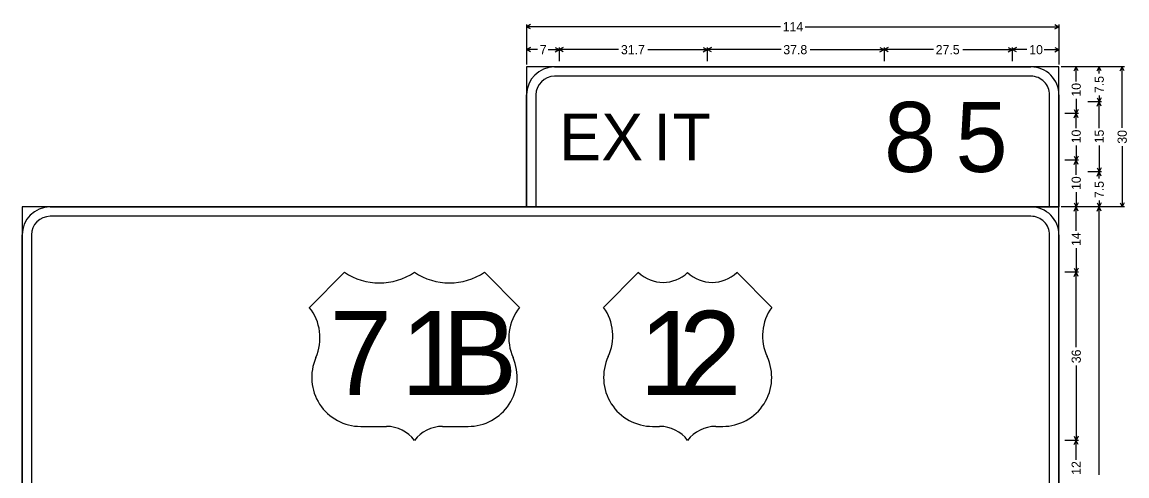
# Model space of a CAD drawing. Extents: x 667331 to 731245, y 738830 to 753817.
# Drawn here: x 730198.2 to 730624, y 749856.4 to 750031.3 of the extents above; entities that cross this region are included whole.
import ezdxf

# ---------------------------------------------------------------- set-up
doc = ezdxf.new("R2010")
doc.units = 0
doc.layers.add('R_SIGN', color=7, linetype='Continuous')

msp = doc.modelspace()

# ---------------------------------------------------------------- linework, layer by layer
at = {"layer": 'R_SIGN'}
for p, q in [((730392.6, 750030.44), (730392.6, 750014.94)), ((730394.18, 750030.34), (730392.6, 750029.55)), ((730490.44, 750029.55), (730392.6, 750029.55)), ((730394.18, 750028.76), (730392.6, 750029.55)), ((730499.95, 750029.55), (730597.8, 750029.55)), ((730596.21, 750030.34), (730597.8, 750029.55)), ((730596.21, 750028.76), (730597.8, 750029.55)), ((730597.8, 750030.44), (730597.8, 750014.94)), ((730392.6, 750021.58), (730392.6, 750016.27)), ((730394.18, 750021.49), (730392.6, 750020.7)), ((730396.81, 750020.7), (730392.6, 750020.7)), ((730394.18, 750019.9), (730392.6, 750020.7)), ((730400.98, 750020.7), (730405.2, 750020.7)), ((730403.61, 750021.49), (730405.2, 750020.7)), ((730403.61, 750019.9), (730405.2, 750020.7)), ((730405.2, 750021.58), (730405.2, 750016.27)), ((730406.78, 750021.49), (730405.2, 750020.7)), ((730428.09, 750020.7), (730405.2, 750020.7)), ((730406.78, 750019.9), (730405.2, 750020.7)), ((730439.36, 750020.7), (730462.26, 750020.7)), ((730460.67, 750021.49), (730462.26, 750020.7)), ((730460.67, 750019.9), (730462.26, 750020.7)), ((730462.26, 750021.58), (730462.26, 750016.27)), ((730463.84, 750021.49), (730462.26, 750020.7)), ((730490.68, 750020.7), (730462.26, 750020.7)), ((730463.84, 750019.9), (730462.26, 750020.7)), ((730501.97, 750020.7), (730530.39, 750020.7)), ((730528.8, 750021.49), (730530.39, 750020.7)), ((730528.8, 750019.9), (730530.39, 750020.7)), ((730530.39, 750021.58), (730530.39, 750016.27)), ((730531.97, 750021.49), (730530.39, 750020.7)), ((730549.41, 750020.7), (730530.39, 750020.7)), ((730531.97, 750019.9), (730530.39, 750020.7)), ((730560.77, 750020.7), (730579.8, 750020.7)), ((730578.21, 750021.49), (730579.8, 750020.7)), ((730578.21, 750019.9), (730579.8, 750020.7)), ((730579.8, 750021.58), (730579.8, 750016.27)), ((730579.8, 750021.58), (730579.8, 750016.27)), ((730581.38, 750021.49), (730579.8, 750020.7)), ((730585.45, 750020.7), (730579.8, 750020.7)), ((730581.38, 750019.9), (730579.8, 750020.7)), ((730592.14, 750020.7), (730597.8, 750020.7)), ((730596.21, 750021.49), (730597.8, 750020.7)), ((730596.21, 750019.9), (730597.8, 750020.7)), ((730597.8, 750021.58), (730597.8, 750016.27)), ((730623.04, 750014.05), (730598.68, 750014.05)), ((730605.33, 750014.05), (730600.01, 750014.05)), ((730603.65, 750012.47), (730604.44, 750014.05)), ((730604.44, 750008.4), (730604.44, 750014.05)), ((730605.23, 750012.47), (730604.44, 750014.05)), ((730614.18, 750014.05), (730608.87, 750014.05)), ((730612.51, 750012.47), (730613.3, 750014.05)), ((730613.3, 750011.53), (730613.3, 750014.05)), ((730614.09, 750012.47), (730613.3, 750014.05)), ((730621.36, 750012.47), (730622.16, 750014.05)), ((730622.16, 749990.55), (730622.16, 750014.05)), ((730622.95, 750012.47), (730622.16, 750014.05)), ((730604.44, 750001.71), (730604.44, 749996.05)), ((730614.18, 750000.55), (730608.87, 750000.55)), ((730612.51, 750002.14), (730613.3, 750000.55)), ((730612.51, 749998.97), (730613.3, 750000.55)), ((730613.3, 750003.08), (730613.3, 750000.55)), ((730614.09, 750002.14), (730613.3, 750000.55)), ((730613.3, 749990.4), (730613.3, 750000.55)), ((730614.09, 749998.97), (730613.3, 750000.55)), ((730605.33, 749996.05), (730600.01, 749996.05)), ((730603.65, 749997.64), (730604.44, 749996.05)), ((730603.65, 749994.47), (730604.44, 749996.05)), ((730605.23, 749997.64), (730604.44, 749996.05)), ((730604.44, 749990.4), (730604.44, 749996.05)), ((730605.23, 749994.47), (730604.44, 749996.05)), ((730604.44, 749983.71), (730604.44, 749978.05)), ((730613.3, 749983.7), (730613.3, 749973.55)), ((730622.16, 749983.55), (730622.16, 749960.05)), ((730605.33, 749978.05), (730600.01, 749978.05)), ((730605.33, 749978.05), (730600.01, 749978.05)), ((730603.65, 749979.64), (730604.44, 749978.05)), ((730603.65, 749976.47), (730604.44, 749978.05)), ((730605.23, 749979.64), (730604.44, 749978.05)), ((730604.44, 749972.4), (730604.44, 749978.05)), ((730605.23, 749976.47), (730604.44, 749978.05)), ((730612.51, 749975.14), (730613.3, 749973.55)), ((730614.09, 749975.14), (730613.3, 749973.55)), ((730614.18, 749973.55), (730608.87, 749973.55)), ((730614.18, 749973.55), (730608.87, 749973.55)), ((730612.51, 749971.97), (730613.3, 749973.55)), ((730613.3, 749971.03), (730613.3, 749973.55)), ((730614.09, 749971.97), (730613.3, 749973.55)), ((730604.44, 749965.71), (730604.44, 749960.05)), ((730603.65, 749961.64), (730604.44, 749960.05)), ((730605.23, 749961.64), (730604.44, 749960.05)), ((730612.51, 749961.64), (730613.3, 749960.05)), ((730613.3, 749962.58), (730613.3, 749960.05)), ((730614.09, 749961.64), (730613.3, 749960.05)), ((730621.36, 749961.64), (730622.16, 749960.05)), ((730622.95, 749961.64), (730622.16, 749960.05)), ((730614.18, 749960.05), (730598.68, 749960.05)), ((730623.04, 749960.05), (730598.68, 749960.05)), ((730605.33, 749960.05), (730600.01, 749960.05)), ((730605.33, 749960.05), (730600.01, 749960.05)), ((730603.65, 749958.47), (730604.44, 749960.05)), ((730604.44, 749950.79), (730604.44, 749960.05)), ((730605.23, 749958.47), (730604.44, 749960.05)), ((730614.18, 749960.05), (730608.87, 749960.05)), ((730612.51, 749958.47), (730613.3, 749960.05)), ((730613.3, 749856.81), (730613.3, 749960.05)), ((730614.09, 749958.47), (730613.3, 749960.05)), ((730604.44, 749944.12), (730604.44, 749934.85)), ((730603.65, 749936.44), (730604.44, 749934.85)), ((730605.23, 749936.44), (730604.44, 749934.85)), ((730322.4, 749934.85), (730308.9, 749921.35)), ((730389.9, 749921.35), (730376.4, 749934.85)), ((730435.8, 749934.85), (730422.3, 749921.35)), ((730487.1, 749921.35), (730473.6, 749934.85)), ((730605.33, 749934.85), (730600.01, 749934.85)), ((730603.65, 749933.27), (730604.44, 749934.85)), ((730604.44, 749905.98), (730604.44, 749934.85)), ((730605.23, 749933.27), (730604.44, 749934.85)), ((730604.44, 749898.92), (730604.44, 749870.05)), ((730328.7, 749875.45), (730338.6, 749875.45)), ((730360.2, 749875.45), (730370.1, 749875.45)), ((730441.2, 749875.45), (730443.9, 749875.45)), ((730465.5, 749875.45), (730468.2, 749875.45)), ((730603.65, 749871.64), (730604.44, 749870.05)), ((730605.23, 749871.64), (730604.44, 749870.05)), ((730605.33, 749870.05), (730600.01, 749870.05)), ((730603.65, 749868.47), (730604.44, 749870.05)), ((730604.44, 749862.59), (730604.44, 749870.05)), ((730605.23, 749868.47), (730604.44, 749870.05))]:
    msp.add_line(p, q, dxfattribs=at)
for points in [[(730392.6, 749960.05), (730597.8, 749960.05), (730597.8, 750014.05), (730392.6, 750014.05), (730392.6, 749960.05), (730392.6, 749960.05)], [(730403.4, 750014.05), (730587, 750014.05)], [(730587, 750010.45), (730403.4, 750010.45)], [(730392.6, 749960.05), (730392.6, 750003.25)], [(730396.2, 750003.25), (730396.2, 749960.05)], [(730594.2, 749960.05), (730594.2, 750003.25)], [(730597.8, 750003.25), (730597.8, 749960.05)], [(730198.2, 749744.05), (730597.8, 749744.05), (730597.8, 749960.05), (730198.2, 749960.05), (730198.2, 749744.05), (730198.2, 749744.05)], [(730209, 749960.05), (730587, 749960.05)], [(730587, 749956.45), (730209, 749956.45)], [(730198.2, 749744.05), (730198.2, 749949.25)], [(730201.8, 749949.25), (730201.8, 749744.05)], [(730594.2, 749744.05), (730594.2, 749949.25)], [(730597.8, 749949.25), (730597.8, 749744.05)]]:
    msp.add_lwpolyline(points, dxfattribs=at)
for centre, radius, start, end in [((730403.4, 750003.25), 10.8, 90.0002, 179.9998), ((730587, 750003.25), 10.8, 0, 90.0002), ((730403.4, 750003.25), 7.2, 90.0002, 179.9998), ((730587, 750003.25), 7.2, 0, 90.0002), ((730209, 749949.25), 10.8, 90.0002, 179.9998), ((730587, 749949.25), 10.8, 0, 90.0002), ((730209, 749949.25), 7.2, 90.0002, 179.9998), ((730587, 749949.25), 7.2, 0, 90.0002), ((730335.9, 749955.06), 24.3, 236.2511, 303.749), ((730362.9, 749955.06), 24.3, 236.2511, 303.749), ((730445.25, 749944.49), 13.5, 225.5729, 314.4272), ((730464.15, 749944.49), 13.5, 225.5729, 314.4272), ((730294.1, 749909.59), 18.9, 336.2288, 38.491), ((730404.69, 749909.59), 18.9, 141.5085, 203.7713), ((730406.94, 749910.33), 18.9, 334.9895, 35.6629), ((730502.45, 749910.33), 18.9, 144.3372, 205.01), ((730328.7, 749894.35), 18.9, 156.2284, 270.0001), ((730370.1, 749894.35), 18.9, 270.0001, 23.7711), ((730441.2, 749894.35), 18.9, 154.9897, 270.0001), ((730468.2, 749894.35), 18.9, 270.0001, 25.0104), ((730338.6, 749861.95), 13.5, 36.8699, 90.0002), ((730360.2, 749861.95), 13.5, 90.0002, 143.13), ((730443.9, 749861.95), 13.5, 36.8699, 90.0002), ((730465.5, 749861.95), 13.5, 90.0002, 143.13)]:
    msp.add_arc(centre, radius, start, end, dxfattribs=at)

# ---------------------------------------------------------------- texts
for s, height, p in [('114', 3.543, (730491.33, 750027.78)), ('7', 3.54, (730397.7, 750018.92)), ('31.7', 3.543, (730428.98, 750018.92)), ('37.8', 3.543, (730491.56, 750018.92)), ('27.5', 3.543, (730550.3, 750018.92)), ('10', 3.543, (730586.34, 750018.92)), ('8', 27, (730530.39, 749973.55)), ('5', 27, (730557.93, 749973.55)), ('E', 18, (730405.2, 749978.05)), ('X', 18, (730421.46, 749978.05)), ('I', 18, (730441.54, 749978.05)), ('T', 18, (730448.94, 749978.05)), ('7', 32.4, (730316.67, 749887.6)), ('1', 32.4, (730344.21, 749887.6)), ('B', 32.4, (730360.09, 749887.6)), ('1', 32.4, (730436.07, 749887.6)), ('2', 32.4, (730451.29, 749887.6))]:
    msp.add_text(s, height=height, dxfattribs=at).set_placement(p)
for s, p in [('7.5', (730615.07, 750003.96)), ('10', (730606.21, 750002.59)), ('10', (730606.21, 749984.59)), ('15', (730615.07, 749984.58)), ('30', (730623.93, 749984.44)), ('10', (730606.21, 749966.59)), ('7.5', (730615.07, 749963.46)), ('14', (730606.21, 749945)), ('36', (730606.21, 749899.81)), ('12', (730606.21, 749856.8))]:
    msp.add_text(s, height=3.543, rotation=90.0002, dxfattribs=at).set_placement(p)

doc.saveas('drawing.dxf')
